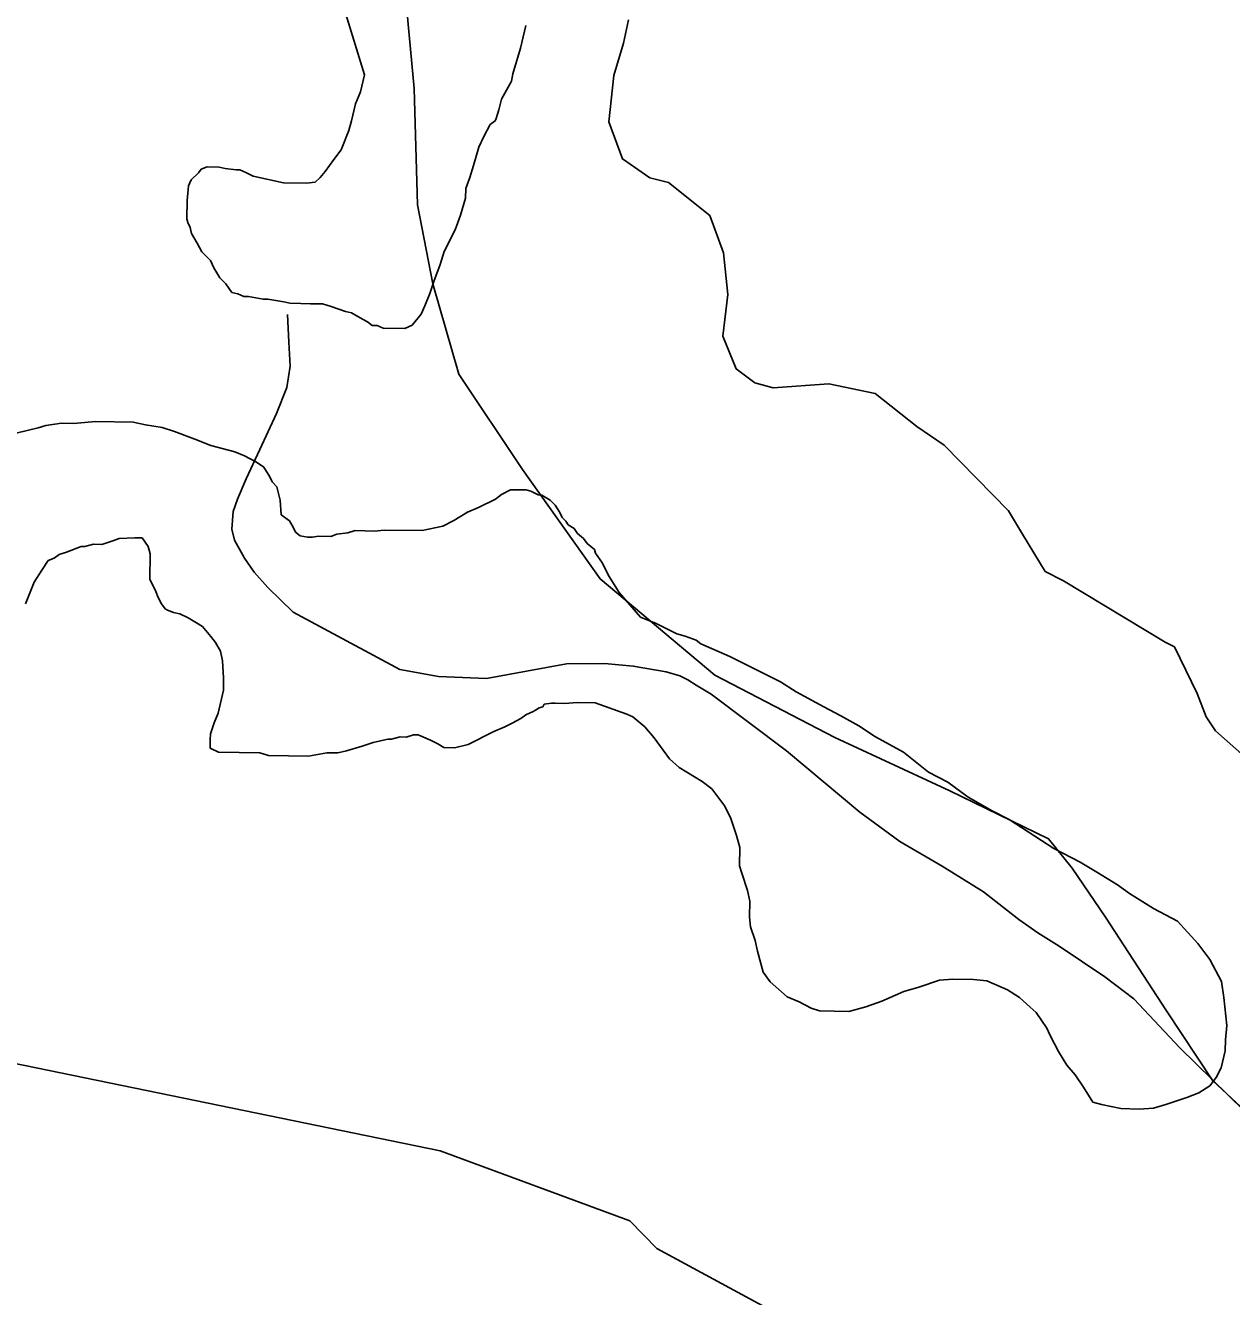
# Model space of a CAD drawing. Extents: x 3192986 to 3230865, y 867483 to 892886.
# Drawn here: x 3212915 to 3213899, y 887517 to 888554 of the extents above; entities that cross this region are included whole.
import ezdxf

# ---------------------------------------------------------------- set-up
doc = ezdxf.new("R2010")
doc.units = 0
for name, color, linetype in [('V-ROAD-CNTR', 7, 'Continuous'), ('V-SITE-VEGE', 7, 'Continuous'), ('V-TOPO-SHOR', 7, 'Continuous')]:
    doc.layers.add(name, color=color, linetype=linetype)

msp = doc.modelspace()

# ---------------------------------------------------------------- linework, layer by layer
at = {"layer": 'V-ROAD-CNTR'}
for points in [[(3213218.5, 888651.6), (3213232.2, 888502.4), (3213235, 888407.6), (3213247.6, 888343.1), (3213268.7, 888269.4), (3213320.7, 888191.7), (3213384, 888102.3), (3213477.6, 888023.7), (3213575.6, 887972.8), (3213669.4, 887929.3), (3213750, 887890.3), (3213769.2, 887866.2), (3213796.5, 887826.4), (3213846.3, 887749.7), (3213884.1, 887692.8), (3213953, 887628.7)], [(3213129, 888318), (3213130.1, 888295.4), (3213131.2, 888275.9), (3213128.3, 888258.5), (3213120.1, 888237.3), (3213106.4, 888208), (3213095.3, 888183.9), (3213088.2, 888167.3), (3213084.5, 888157.2), (3213083.6, 888142.9), (3213085.6, 888134), (3213093.8, 888119.3), (3213101.7, 888107.8), (3213113, 888095.2), (3213133.5, 888075.2), (3213220.6, 888028.5), (3213252.1, 888022.8), (3213291.4, 888021.1), (3213356.6, 888032.9), (3213387.6, 888033.4), (3213411.1, 888031.2), (3213438, 888026.6), (3213449.1, 888023.2), (3213455.5, 888020), (3213462.3, 888015.7), (3213474.7, 888008.3), (3213536.2, 887962), (3213596, 887912), (3213628.7, 887887.9), (3213663.3, 887867.8), (3213679, 887858.1), (3213696.9, 887847), (3213725.8, 887824.3), (3213741.3, 887813.4), (3213758.6, 887802.7), (3213796, 887777.7), (3213819.5, 887759.6), (3213857, 887719.5), (3213923, 887655.1)]]:
    msp.add_lwpolyline(points, dxfattribs=at)
at = {"layer": 'V-SITE-VEGE'}
for p, q in [((3213158.9, 888621.5), (3213191.7, 888513.7)), ((3213319.2, 888535.3), (3213323.5, 888554)), ((3213312.8, 888514.5), (3213319.2, 888535.3)), ((3213191.7, 888513.7), (3213188.5, 888499.9)), ((3213303.5, 888493.8), (3213311.7, 888508.6)), ((3213311.7, 888508.6), (3213312.8, 888514.5)), ((3213188.5, 888499.9), (3213184.4, 888490)), ((3213301.4, 888485), (3213303.5, 888493.8)), ((3213184.4, 888490), (3213181.1, 888476.2)), ((3213299.3, 888478), (3213301.4, 888485)), ((3213181.1, 888476.2), (3213179, 888468.3)), ((3213289.1, 888463.3), (3213294.2, 888473.2)), ((3213294.2, 888473.2), (3213298.3, 888476.1)), ((3213298.3, 888476.1), (3213299.3, 888478)), ((3213179, 888468.3), (3213172.8, 888452.5)), ((3213285, 888454.5), (3213289.1, 888463.3)), ((3213172.8, 888452.5), (3213166.7, 888444.7)), ((3213280.7, 888439.7), (3213285, 888454.5)), ((3213166.7, 888444.7), (3213159.6, 888434.9)), ((3213056.3, 888433.7), (3213050.3, 888427.9)), ((3213058.4, 888436.7), (3213056.3, 888433.7)), ((3213063.4, 888438.6), (3213058.4, 888436.7)), ((3213073.3, 888438.4), (3213063.4, 888438.6)), ((3213078.2, 888437.3), (3213073.3, 888438.4)), ((3213087.1, 888436.2), (3213078.2, 888437.3)), ((3213090.1, 888436.1), (3213087.1, 888436.2)), ((3213095, 888434), (3213090.1, 888436.1)), ((3213100.9, 888431), (3213095, 888434)), ((3213159.6, 888434.9), (3213155.5, 888430)), ((3213277.6, 888429.8), (3213280.7, 888439.7)), ((3213048.2, 888423), (3213047, 888411.1)), ((3213050.3, 888427.9), (3213048.2, 888423)), ((3213125.7, 888425.6), (3213100.9, 888431)), ((3213144.5, 888425.2), (3213125.7, 888425.6)), ((3213151.5, 888426.1), (3213144.5, 888425.2)), ((3213155.5, 888430), (3213151.5, 888426.1)), ((3213274.4, 888420.9), (3213277.6, 888429.8)), ((3213047, 888411.1), (3213046.7, 888396.2)), ((3213270.1, 888399.2), (3213274.3, 888413)), ((3213274.3, 888413), (3213274.4, 888420.9)), ((3213046.7, 888396.2), (3213047.7, 888393.2)), ((3213047.7, 888393.2), (3213049.6, 888389.2)), ((3213265.9, 888387.3), (3213270.1, 888399.2)), ((3213049.6, 888389.2), (3213050.5, 888384.2)), ((3213050.5, 888384.2), (3213055.3, 888376.2)), ((3213256.7, 888369.6), (3213265.9, 888387.3)), ((3213055.3, 888376.2), (3213059.1, 888369.2)), ((3213253.5, 888358.8), (3213256.7, 888369.6)), ((3213059.1, 888369.2), (3213066, 888362.1)), ((3213066, 888362.1), (3213068.8, 888356.1)), ((3213068.8, 888356.1), (3213073.7, 888348.1)), ((3213248.3, 888345), (3213253.5, 888358.8)), ((3213073.7, 888348.1), (3213078.5, 888343)), ((3213078.5, 888343), (3213083.4, 888336)), ((3213245.1, 888335.1), (3213248.3, 888345)), ((3213083.4, 888336), (3213088.3, 888334.9)), ((3213088.3, 888334.9), (3213093.2, 888332.8)), ((3213093.2, 888332.8), (3213097.2, 888332.8)), ((3213097.2, 888332.8), (3213109.1, 888330.6)), ((3213109.1, 888330.6), (3213113, 888330.5)), ((3213113, 888330.5), (3213125.9, 888328.3)), ((3213125.9, 888328.3), (3213130.8, 888327.2)), ((3213241, 888325.2), (3213245.1, 888335.1)), ((3213130.8, 888327.2), (3213139.8, 888327)), ((3213139.8, 888327), (3213147.7, 888326.9)), ((3213147.7, 888326.9), (3213152.7, 888326.8)), ((3213152.7, 888326.8), (3213157.6, 888326.7)), ((3213157.6, 888326.7), (3213164.5, 888324.6)), ((3213164.5, 888324.6), (3213176.4, 888320.4)), ((3213176.4, 888320.4), (3213181.3, 888319.4)), ((3213181.3, 888319.4), (3213190.2, 888314.2)), ((3213230.8, 888309.5), (3213237.9, 888318.4)), ((3213237.9, 888318.4), (3213241, 888325.2)), ((3213190.2, 888314.2), (3213194.1, 888312.2)), ((3213194.1, 888312.2), (3213198, 888309.1)), ((3213198, 888309.1), (3213202, 888309.1)), ((3213202, 888309.1), (3213206.9, 888307)), ((3213224.8, 888306.7), (3213230.8, 888309.5)), ((3213206.9, 888307), (3213224.8, 888306.7)), ((3212925.6, 888225.7), (3212899.7, 888219.2)), ((3212931.6, 888227.5), (3212925.6, 888225.7)), ((3212944.5, 888229.3), (3212931.6, 888227.5)), ((3212954.4, 888229.1), (3212944.5, 888229.3)), ((3212972.3, 888230.8), (3212954.4, 888229.1)), ((3213003.1, 888230.2), (3212972.3, 888230.8)), ((3213013, 888228.1), (3213003.1, 888230.2)), ((3213026.8, 888225.8), (3213013, 888228.1)), ((3213036.7, 888222.7), (3213026.8, 888225.8)), ((3213053.4, 888216.4), (3213036.7, 888222.7)), ((3213066.3, 888211.2), (3213053.4, 888216.4)), ((3213086, 888205.9), (3213066.3, 888211.2)), ((3213093.9, 888202.8), (3213086, 888205.9)), ((3213103.7, 888197.7), (3213093.9, 888202.8)), ((3213109.6, 888193.6), (3213103.7, 888197.7)), ((3213114.4, 888185.6), (3213109.6, 888193.6)), ((3213116.3, 888181.6), (3213114.4, 888185.6)), ((3213120.2, 888177.5), (3213116.3, 888181.6)), ((3213123, 888166.6), (3213120.2, 888177.5)), ((3213310.8, 888175.1), (3213303.7, 888171.3)), ((3213323.7, 888174.9), (3213310.8, 888175.1)), ((3213327.6, 888173.8), (3213323.7, 888174.9)), ((3213333.5, 888170.8), (3213327.6, 888173.8)), ((3213123.8, 888154.6), (3213123, 888166.6)), ((3213298.7, 888167.4), (3213284.7, 888160.7)), ((3213303.7, 888171.3), (3213298.7, 888167.4)), ((3213336.5, 888170.7), (3213333.5, 888170.8)), ((3213343.4, 888166.6), (3213336.5, 888170.7)), ((3213347.3, 888162.6), (3213343.4, 888166.6)), ((3213351.1, 888156.5), (3213347.3, 888162.6)), ((3213130.7, 888149.6), (3213123.8, 888154.6)), ((3213275.7, 888156.9), (3213264.7, 888150.1)), ((3213284.7, 888160.7), (3213275.7, 888156.9)), ((3213353, 888152.5), (3213351.1, 888156.5)), ((3213356, 888149.5), (3213353, 888152.5)), ((3213133.6, 888144.5), (3213130.7, 888149.6)), ((3213135.5, 888140.5), (3213133.6, 888144.5)), ((3213184.1, 888141.7), (3213178.1, 888139.8)), ((3213200, 888141.4), (3213184.1, 888141.7)), ((3213207.9, 888142.2), (3213200, 888141.4)), ((3213238.7, 888141.7), (3213207.9, 888142.2)), ((3213255.6, 888145.3), (3213238.7, 888141.7)), ((3213264.7, 888150.1), (3213255.6, 888145.3)), ((3213357.9, 888146.5), (3213356, 888149.5)), ((3213362.8, 888143.4), (3213357.9, 888146.5)), ((3213365.7, 888139.4), (3213362.8, 888143.4)), ((3212977.5, 888130.4), (3212986.5, 888133.3)), ((3212986.5, 888133.3), (3212991.5, 888135.2)), ((3212991.5, 888135.2), (3213004.4, 888135.9)), ((3213004.4, 888135.9), (3213010.3, 888135.8)), ((3213010.3, 888135.8), (3213015.2, 888128.8)), ((3213139.4, 888137.5), (3213135.5, 888140.5)), ((3213145.3, 888136.4), (3213139.4, 888137.5)), ((3213149.3, 888136.3), (3213145.3, 888136.4)), ((3213154.3, 888137.2), (3213149.3, 888136.3)), ((3213164.2, 888137), (3213154.3, 888137.2)), ((3213169.2, 888138.9), (3213164.2, 888137)), ((3213178.1, 888139.8), (3213169.2, 888138.9)), ((3213370.6, 888135.4), (3213365.7, 888139.4)), ((3213373.5, 888131.3), (3213370.6, 888135.4)), ((3213379.4, 888126.3), (3213373.5, 888131.3)), ((3212938.6, 888119.2), (3212942.6, 888122.1)), ((3212942.6, 888122.1), (3212948.6, 888124)), ((3212948.6, 888124), (3212960.6, 888128.8)), ((3212960.6, 888128.8), (3212963.6, 888128.7)), ((3212963.6, 888128.7), (3212970.5, 888130.6)), ((3212970.5, 888130.6), (3212977.5, 888130.4)), ((3213015.2, 888128.8), (3213017, 888122.8)), ((3213017, 888122.8), (3213016.7, 888102)), ((3213380.3, 888123.3), (3213379.4, 888126.3)), ((3213386.1, 888115.2), (3213380.3, 888123.3)), ((3212928.5, 888109.5), (3212933.6, 888117.3)), ((3212933.6, 888117.3), (3212938.6, 888119.2)), ((3213390.9, 888105.2), (3213386.1, 888115.2)), ((3212915.1, 888081.9), (3212922.3, 888099.7)), ((3212922.3, 888099.7), (3212928.5, 888109.5)), ((3213016.7, 888102), (3213021.5, 888091.9)), ((3213399.6, 888091.2), (3213390.9, 888105.2)), ((3213021.5, 888091.9), (3213023.4, 888087)), ((3213417.1, 888071), (3213399.6, 888091.2)), ((3213023.4, 888087), (3213026.2, 888081.9)), ((3213026.2, 888081.9), (3213029.1, 888077.9)), ((3213029.1, 888077.9), (3213031.1, 888076.9)), ((3213031.1, 888076.9), (3213036, 888074.8)), ((3213036, 888074.8), (3213041, 888073.7)), ((3213041, 888073.7), (3213047.9, 888070.6)), ((3213047.9, 888070.6), (3213054.7, 888066.5)), ((3213429.9, 888065.8), (3213417.1, 888071)), ((3213054.7, 888066.5), (3213059.7, 888063.5)), ((3213059.7, 888063.5), (3213066.5, 888055.4)), ((3213446.6, 888057.6), (3213429.9, 888065.8)), ((3213066.5, 888055.4), (3213070.3, 888050.4)), ((3213070.3, 888050.4), (3213074.2, 888043.4)), ((3213453.5, 888055.5), (3213446.6, 888057.6)), ((3213462.4, 888052.3), (3213453.5, 888055.5)), ((3213466.3, 888049.3), (3213462.4, 888052.3)), ((3213490, 888038.9), (3213466.3, 888049.3)), ((3213074.2, 888043.4), (3213076, 888035.4)), ((3213504.7, 888031.7), (3213490, 888038.9)), ((3213076, 888035.4), (3213076.8, 888021.5)), ((3213531.3, 888018.4), (3213504.7, 888031.7)), ((3213076.8, 888021.5), (3213076.6, 888011.6)), ((3213544, 888010.2), (3213531.3, 888018.4)), ((3213076.6, 888011.6), (3213072.3, 887992.8)), ((3213566.6, 887997.9), (3213544, 888010.2)), ((3213331.4, 887995.1), (3213334.4, 887997)), ((3213334.4, 887997), (3213337.4, 887998)), ((3213337.4, 887998), (3213338.4, 888000)), ((3213338.4, 888000), (3213344.4, 888000.8)), ((3213344.4, 888000.8), (3213347.4, 888000.8)), ((3213347.4, 888000.8), (3213355.3, 888000.6)), ((3213355.3, 888000.6), (3213365.2, 888001.5)), ((3213365.2, 888001.5), (3213380.1, 888001.2)), ((3213380.1, 888001.2), (3213405.8, 887991.8)), ((3213580.4, 887990.7), (3213566.6, 887997.9)), ((3213072.3, 887992.8), (3213069.2, 887984.9)), ((3213312.3, 887984.5), (3213319.3, 887988.4)), ((3213319.3, 887988.4), (3213323.4, 887991.3)), ((3213323.4, 887991.3), (3213329.4, 887994.2)), ((3213329.4, 887994.2), (3213331.4, 887995.1)), ((3213405.8, 887991.8), (3213410.7, 887989.7)), ((3213410.7, 887989.7), (3213420.5, 887981.6)), ((3213595.2, 887982.5), (3213580.4, 887990.7)), ((3213066, 887976), (3213065.9, 887971.1)), ((3213069.2, 887984.9), (3213066, 887976)), ((3213276.3, 887967.3), (3213297.3, 887977.9)), ((3213297.3, 887977.9), (3213306.3, 887981.7)), ((3213306.3, 887981.7), (3213312.3, 887984.5)), ((3213420.5, 887981.6), (3213428.2, 887972.6)), ((3213608.9, 887973.3), (3213595.2, 887982.5)), ((3213065.9, 887971.1), (3213065.8, 887964.1)), ((3213177, 887962.1), (3213189.9, 887965.9)), ((3213189.9, 887965.9), (3213198.9, 887968.7)), ((3213198.9, 887968.7), (3213210.9, 887971.5)), ((3213210.9, 887971.5), (3213213.8, 887971.4)), ((3213213.8, 887971.4), (3213220.8, 887973.3)), ((3213220.8, 887973.3), (3213225.8, 887973.2)), ((3213225.8, 887973.2), (3213231.8, 887975.1)), ((3213231.8, 887975.1), (3213235.7, 887975)), ((3213235.7, 887975), (3213245.6, 887970.8)), ((3213245.6, 887970.8), (3213251.5, 887967.8)), ((3213251.5, 887967.8), (3213256.4, 887964.7)), ((3213265.3, 887964.5), (3213276.3, 887967.3)), ((3213428.2, 887972.6), (3213440.8, 887955.5)), ((3213631.5, 887961), (3213608.9, 887973.3)), ((3213065.8, 887964.1), (3213072.7, 887961)), ((3213072.7, 887961), (3213106.5, 887960.4)), ((3213106.5, 887960.4), (3213113.4, 887958.3)), ((3213113.4, 887958.3), (3213146.1, 887957.7)), ((3213146.1, 887957.7), (3213161, 887960.4)), ((3213161, 887960.4), (3213170, 887960.3)), ((3213170, 887960.3), (3213177, 887962.1)), ((3213256.4, 887964.7), (3213265.3, 887964.5)), ((3213440.8, 887955.5), (3213448.6, 887948.4)), ((3213652, 887944.7), (3213631.5, 887961)), ((3213448.6, 887948.4), (3213467.3, 887937.1)), ((3213667.8, 887936.5), (3213652, 887944.7)), ((3213467.3, 887937.1), (3213475.1, 887931)), ((3213684.4, 887924.3), (3213667.8, 887936.5)), ((3213475.1, 887931), (3213485.8, 887916.9)), ((3213704.1, 887913), (3213684.4, 887924.3)), ((3213485.8, 887916.9), (3213490.6, 887906.9)), ((3213717.9, 887905.9), (3213704.1, 887913)), ((3213490.6, 887906.9), (3213495.3, 887892.9)), ((3213754.2, 887882.4), (3213717.9, 887905.9)), ((3213495.3, 887892.9), (3213498.1, 887883)), ((3213498.1, 887883), (3213497.8, 887868.1)), ((3213775.8, 887871.1), (3213754.2, 887882.4)), ((3213497.8, 887868.1), (3213499.7, 887862.1)), ((3213499.7, 887862.1), (3213504.4, 887848.1)), ((3213789.5, 887862.9), (3213775.8, 887871.1)), ((3213806.2, 887852.7), (3213789.5, 887862.9)), ((3213816, 887845.6), (3213806.2, 887852.7)), ((3213504.4, 887848.1), (3213506.3, 887839.2)), ((3213835.7, 887833.3), (3213816, 887845.6)), ((3213506.3, 887839.2), (3213506, 887826.3)), ((3213855.3, 887823), (3213835.7, 887833.3)), ((3213506, 887826.3), (3213506.9, 887818.3)), ((3213871.9, 887804.9), (3213855.3, 887823)), ((3213506.9, 887818.3), (3213510.7, 887807.3)), ((3213510.7, 887807.3), (3213512.5, 887798.4)), ((3213881.6, 887791.8), (3213871.9, 887804.9)), ((3213512.5, 887798.4), (3213517.1, 887781.4)), ((3213891.2, 887773.7), (3213881.6, 887791.8)), ((3213517.1, 887781.4), (3213522.9, 887773.4)), ((3213522.9, 887773.4), (3213536.6, 887761.2)), ((3213632, 887765.5), (3213644, 887769.2)), ((3213644, 887769.2), (3213660.9, 887774.9)), ((3213660.9, 887774.9), (3213671.9, 887775.7)), ((3213671.9, 887775.7), (3213688.7, 887775.4)), ((3213688.7, 887775.4), (3213699.6, 887774.2)), ((3213699.6, 887774.2), (3213716.4, 887766.9)), ((3213892.9, 887760.8), (3213891.2, 887773.7)), ((3213536.6, 887761.2), (3213546.5, 887757.1)), ((3213601, 887753.1), (3213614, 887757.8)), ((3213614, 887757.8), (3213632, 887765.5)), ((3213716.4, 887766.9), (3213726.2, 887760.8)), ((3213726.2, 887760.8), (3213735, 887752.7)), ((3213895.5, 887737.9), (3213892.9, 887760.8)), ((3213546.5, 887757.1), (3213556.3, 887751.9)), ((3213556.3, 887751.9), (3213563.2, 887749.8)), ((3213563.2, 887749.8), (3213587, 887749.4)), ((3213587, 887749.4), (3213601, 887753.1)), ((3213735, 887752.7), (3213739.9, 887748.6)), ((3213739.9, 887748.6), (3213748.6, 887735.6)), ((3213894.3, 887726.1), (3213895.5, 887737.9)), ((3213748.6, 887735.6), (3213751.4, 887729.6)), ((3213751.4, 887729.6), (3213758.2, 887716.6)), ((3213758.2, 887716.6), (3213764.9, 887705.5)), ((3213890.9, 887703.3), (3213894.1, 887717.1)), ((3213894.1, 887717.1), (3213894.3, 887726.1)), ((3213764.9, 887705.5), (3213771.7, 887697.5)), ((3213771.7, 887697.5), (3213778.5, 887687.4)), ((3213881.7, 887688.6), (3213886.8, 887695.4)), ((3213886.8, 887695.4), (3213890.9, 887703.3)), ((3213778.5, 887687.4), (3213786.2, 887675.4)), ((3213872.7, 887682.8), (3213881.7, 887688.6)), ((3213786.2, 887675.4), (3213793.1, 887673.3)), ((3213845.7, 887673.3), (3213862.7, 887679)), ((3213862.7, 887679), (3213872.7, 887682.8)), ((3213793.1, 887673.3), (3213808.9, 887670)), ((3213808.9, 887670), (3213823.8, 887669.7)), ((3213823.8, 887669.7), (3213835.7, 887670.5)), ((3213835.7, 887670.5), (3213845.7, 887673.3))]:
    msp.add_line(p, q, dxfattribs=at)
at = {"layer": 'V-TOPO-SHOR'}
for points in [[(3213407.1, 888558.5), (3213403.1, 888539.6), (3213395.3, 888513.2), (3213391.1, 888475.4), (3213402.2, 888445), (3213424.7, 888429.6), (3213439.8, 888425.7), (3213473.7, 888398.8), (3213484.7, 888368.4), (3213488.2, 888334.3), (3213484.1, 888300.3), (3213495.2, 888273.7), (3213510.2, 888262.2), (3213525.3, 888258.2), (3213570.8, 888261.6), (3213608.6, 888253.6), (3213642.4, 888226.8), (3213664.9, 888211.4), (3213717.4, 888157.9), (3213717.4, 888157.9), (3213728.6, 888138.9), (3213747.2, 888108.4), (3213762.3, 888100.7), (3213845.1, 888050.6), (3213852.7, 888046.8), (3213871.2, 888008.7), (3213878.6, 887989.7), (3213886.1, 887978.3), (3213912.4, 887955.3)], [(3214687, 886577.4), (3214477.2, 886701.6), (3214290.9, 886958.9), (3214247, 887014.9), (3214037.3, 887150.2), (3214026.4, 887172.5), (3213938.2, 887240), (3213894.1, 887273.8), (3213772.7, 887352.7), (3213618.2, 887454.2), (3213430.3, 887556), (3213408.3, 887578.4), (3213253.4, 887635.5), (3212743.5, 887740.4), (3212155.2, 887779.5)]]:
    msp.add_lwpolyline(points, dxfattribs=at)

doc.saveas('drawing.dxf')
